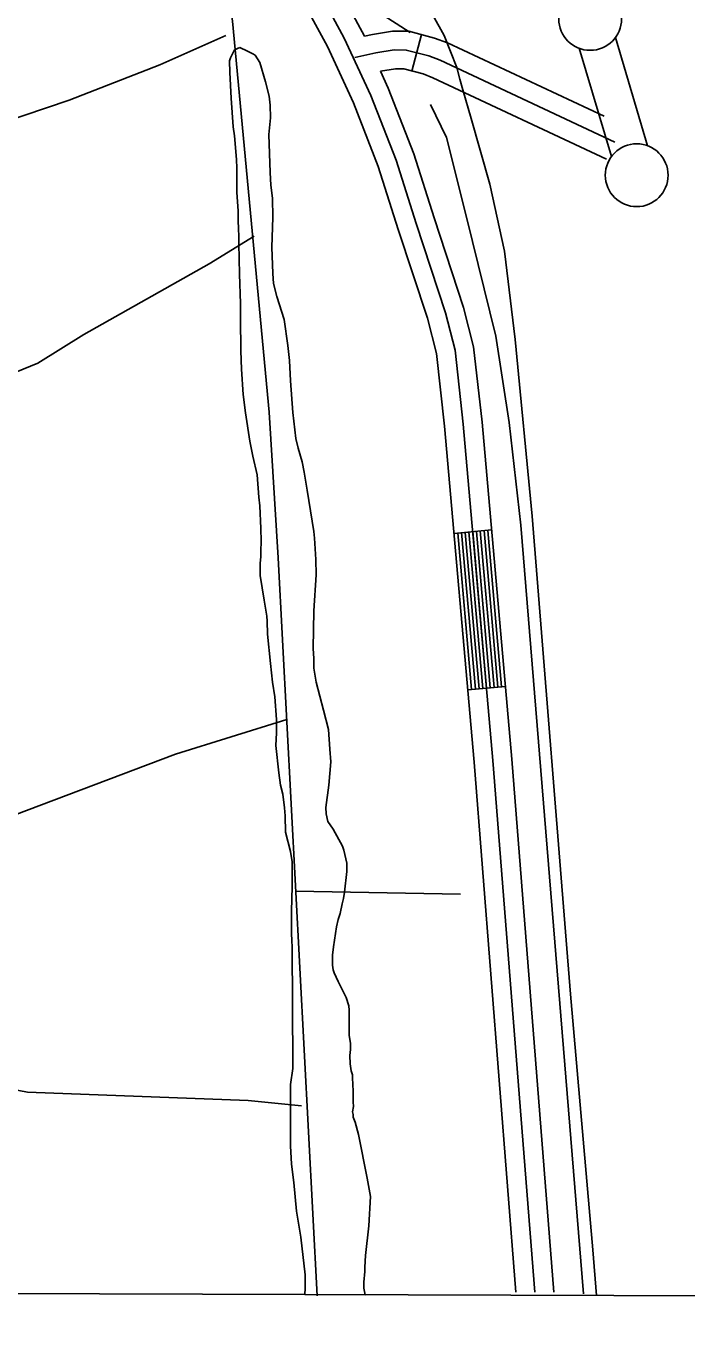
# Model space of a CAD drawing. Extents: x 3146026 to 3183936, y 897894 to 923344.
# Drawn here: x 3173049 to 3173575, y 903274 to 904310 of the extents above; entities that cross this region are included whole.
import ezdxf

# ---------------------------------------------------------------- set-up
doc = ezdxf.new("R2010")
doc.units = 0
for name, color, linetype in [('V-GRID-FRAM', 7, 'Continuous'), ('V-LEVE-TOET', 7, 'Continuous'), ('V-ROAD-CNTR', 7, 'Continuous'), ('V-SITE-VEGE', 7, 'Continuous'), ('V-SURV-LINE', 7, 'Continuous'), ('V-TOPO-SHOR', 7, 'Continuous')]:
    doc.layers.add(name, color=color, linetype=linetype)

msp = doc.modelspace()

# ---------------------------------------------------------------- linework, layer by layer
at = {"layer": 'V-GRID-FRAM'}
msp.add_lwpolyline([(3150311.9, 921563.1), (3181637, 921462.9), (3181586.7, 903274.3), (3150245.8, 903374.5), (3150311.9, 921563.1)], dxfattribs=at)
at = {"layer": 'V-LEVE-TOET'}
for points in [[(3173393.9, 904268.1), (3173391.5, 904277.3), (3173381.5, 904302.7), (3173333.9, 904388.2), (3173230.5, 904565), (3173129.1, 904747.2), (3173057.9, 904869.1), (3172963.8, 905015.7), (3172850.9, 905169.6), (3172773.3, 905260.1), (3172706.8, 905326.1), (3172578.8, 905443.6), (3172441.8, 905567.9)], [(3173482.1, 903539.8), (3173451.4, 903920.4), (3173438, 904061), (3173429.6, 904131.3), (3173417.7, 904184.4), (3173402.9, 904236.8), (3173396.2, 904259.6), (3173393.9, 904268.1)], [(3173502.6, 903300.1), (3173499.7, 903336.4), (3173482.1, 903539.8)]]:
    msp.add_lwpolyline(points, dxfattribs=at)
at = {"layer": 'V-ROAD-CNTR'}
for p, q in [((3173363.4, 904303.5), (3173355.8, 904274.5)), ((3173419.2, 903909.3), (3173389.3, 903906.6)), ((3173430.2, 903784.8), (3173400.3, 903782.1))]:
    msp.add_line(p, q, dxfattribs=at)
for points in [[(3172836.8, 905060.4), (3172866.1, 905009.4), (3173059.2, 904696.4), (3173271.3, 904357.4), (3173301.9, 904300.8), (3173323.1, 904255), (3173343.2, 904203.5), (3173359.2, 904153.1), (3173382.5, 904082.1), (3173390.1, 904052.4), (3173396.7, 903993.5), (3173420.3, 903725.8), (3173453.6, 903302.8)], [(3172849.8, 905067.9), (3172879, 905017), (3173071.9, 904704.3), (3173284.3, 904364.9), (3173318.1, 904302.3)], [(3172823.8, 905052.9), (3172853.2, 905001.7), (3173046.5, 904688.4), (3173258.3, 904349.8), (3173288.5, 904294), (3173309.3, 904249.1), (3173329, 904198.5), (3173344.9, 904148.5), (3173368.1, 904077.9), (3173375.3, 904049.7), (3173381.7, 903992), (3173405.4, 903724.5), (3173438.6, 903302.8)], [(3173318.1, 904302.3), (3173324.5, 904303.6), (3173340.4, 904306.3), (3173353.3, 904306.2), (3173373.9, 904300.8), (3173384.2, 904296.9), (3173508.7, 904238.6)], [(3173517.2, 904218), (3173378.3, 904283.1), (3173369.3, 904286.5), (3173351.3, 904291.2), (3173341.6, 904291.3), (3173327.2, 904288.9), (3173310.5, 904285.4)], [(3173330.7, 904274.3), (3173342.8, 904276.2), (3173349.4, 904276.2), (3173364.7, 904272.2), (3173372.4, 904269.2), (3173510.8, 904204.4)], [(3173330.7, 904274.3), (3173336.9, 904260.9), (3173357.3, 904208.5), (3173373.5, 904157.7), (3173396.9, 904086.3), (3173404.9, 904055.1), (3173411.6, 903995), (3173435.3, 903727), (3173468.7, 903302.7)], [(3173401.2, 903907.7), (3173412.2, 903783.2)], [(3173404.2, 903908), (3173415.2, 903783.4)], [(3173407.2, 903908.2), (3173418.2, 903783.7)], [(3173410.2, 903908.5), (3173421.2, 903784)], [(3173413.2, 903908.8), (3173424.2, 903784.2)], [(3173416.2, 903909), (3173427.2, 903784.5)], [(3173392.3, 903906.9), (3173403.3, 903782.4)], [(3173395.3, 903907.2), (3173406.3, 903782.7)], [(3173398.2, 903907.4), (3173409.2, 903782.9)]]:
    msp.add_lwpolyline(points, dxfattribs=at)
at = {"layer": 'V-SITE-VEGE'}
for p, q in [((3173211.3, 904285), (3173214.6, 904291.4)), ((3173214.6, 904291.4), (3173218.9, 904293.2)), ((3173218.9, 904293.2), (3173224.9, 904290.3)), ((3173210.6, 904282.6), (3173211.3, 904285)), ((3173210.9, 904273.3), (3173210.6, 904282.6)), ((3173224.9, 904290.3), (3173229.2, 904288.2)), ((3173229.2, 904288.2), (3173231, 904287.1)), ((3173231, 904287.1), (3173234.8, 904281.3)), ((3173234.8, 904281.3), (3173239.4, 904266)), ((3173211.9, 904253), (3173210.9, 904273.3)), ((3173239.4, 904266), (3173242.2, 904254.6)), ((3173213.5, 904230.1), (3173211.9, 904253)), ((3173242.2, 904254.6), (3173242.9, 904247.4)), ((3173242.9, 904247.4), (3173243.2, 904237.4)), ((3173214.6, 904223), (3173213.5, 904230.1)), ((3173243.2, 904237.4), (3173242, 904223.9)), ((3173216.2, 904204.1), (3173214.6, 904223)), ((3173242, 904223.9), (3173242.9, 904193.9)), ((3173216.5, 904197.3), (3173216.2, 904204.1)), ((3173216.4, 904178), (3173216.5, 904197.3)), ((3173242.9, 904193.9), (3173243.6, 904183.6)), ((3173217.4, 904163.1), (3173216.4, 904178)), ((3173243.6, 904183.6), (3173244.9, 904173.3)), ((3173244.9, 904173.3), (3173245.2, 904157.9)), ((3173217.4, 904157), (3173217.4, 904163.1)), ((3173217.7, 904147.7), (3173217.4, 904157)), ((3173245.2, 904157.9), (3173244.4, 904134.4)), ((3173218, 904144.5), (3173217.7, 904147.7)), ((3173218, 904137.4), (3173218, 904144.5)), ((3173218.6, 904112.8), (3173218, 904137.4)), ((3173244.4, 904134.4), (3173245, 904113.4)), ((3173219.5, 904089.6), (3173218.6, 904112.8)), ((3173245, 904113.4), (3173245.6, 904105.5)), ((3173245.6, 904105.5), (3173248.4, 904095.1)), ((3173248.4, 904095.1), (3173254, 904076.9)), ((3173219.4, 904077.5), (3173219.5, 904089.6)), ((3173219.7, 904051.8), (3173219.4, 904077.5)), ((3173254, 904076.9), (3173257.1, 904056.2)), ((3173257.1, 904056.2), (3173258.5, 904044.1)), ((3173220.3, 904037.2), (3173219.7, 904051.8)), ((3173258.5, 904044.1), (3173259.1, 904028.1)), ((3173221.6, 904017.2), (3173220.3, 904037.2)), ((3173259.1, 904028.1), (3173261.1, 904002.7)), ((3173223.3, 904002.6), (3173221.6, 904017.2)), ((3173226.7, 903980.1), (3173223.3, 904002.6)), ((3173261.1, 904002.7), (3173263.5, 903982)), ((3173263.5, 903982), (3173265.2, 903974.5)), ((3173229.2, 903968), (3173226.7, 903980.1)), ((3173265.2, 903974.5), (3173268.4, 903963.5)), ((3173232.7, 903953.3), (3173229.2, 903968)), ((3173268.4, 903963.5), (3173270.1, 903955.3)), ((3173234, 903935.5), (3173232.7, 903953.3)), ((3173270.1, 903955.3), (3173272.5, 903941)), ((3173272.5, 903941), (3173277.7, 903908.1)), ((3173234.7, 903928.4), (3173234, 903935.5)), ((3173235.6, 903910.5), (3173234.7, 903928.4)), ((3173235.9, 903900.5), (3173235.6, 903910.5)), ((3173277.7, 903908.1), (3173278.4, 903902.8)), ((3173235.5, 903892.3), (3173235.9, 903900.5)), ((3173278.4, 903902.8), (3173279.4, 903885.7)), ((3173235.1, 903882.7), (3173235.5, 903888.1)), ((3173235.5, 903888.1), (3173235.5, 903892.3)), ((3173235.1, 903873.1), (3173235.1, 903882.7)), ((3173279.4, 903885.7), (3173279.6, 903873.5)), ((3173238.2, 903853.5), (3173235.1, 903873.1)), ((3173279.6, 903873.5), (3173277.7, 903845)), ((3173240.2, 903840.6), (3173238.2, 903853.5)), ((3173240.6, 903836.7), (3173240.2, 903840.6)), ((3173240.9, 903826.3), (3173240.6, 903836.7)), ((3173277.7, 903845), (3173277.2, 903815.1)), ((3173243.2, 903803.1), (3173240.9, 903826.3)), ((3173277.2, 903815.1), (3173277.8, 903806.9)), ((3173277.8, 903806.9), (3173277.8, 903799.4)), ((3173244.9, 903788.2), (3173243.2, 903803.1)), ((3173277.8, 903799.4), (3173279.5, 903788.3)), ((3173246.6, 903776.4), (3173244.9, 903788.2)), ((3173279.5, 903788.3), (3173285.5, 903765.8)), ((3173248, 903758.6), (3173246.6, 903776.4)), ((3173285.5, 903765.8), (3173289.3, 903750.5)), ((3173247.9, 903747.9), (3173248, 903758.6)), ((3173247.5, 903737.9), (3173247.9, 903747.9)), ((3173289.3, 903750.5), (3173290.6, 903734.8)), ((3173249.9, 903716.1), (3173247.5, 903737.9)), ((3173290.6, 903734.8), (3173291.3, 903724.8)), ((3173291.3, 903724.8), (3173289.8, 903706.3)), ((3173251.3, 903706.1), (3173249.9, 903716.1)), ((3173253, 903699), (3173251.3, 903706.1)), ((3173289.8, 903706.3), (3173287.2, 903688.4)), ((3173254.4, 903688.3), (3173253, 903699)), ((3173255, 903681.9), (3173254.4, 903688.3)), ((3173255.3, 903668.7), (3173255, 903681.9)), ((3173287.2, 903688.4), (3173287.5, 903683.5)), ((3173287.5, 903683.5), (3173288.9, 903677.4)), ((3173288.9, 903677.4), (3173293.1, 903671.3)), ((3173293.1, 903671.3), (3173300.5, 903657.7)), ((3173259.2, 903653.3), (3173255.3, 903668.7)), ((3173260.5, 903645.1), (3173259.2, 903653.3)), ((3173300.5, 903657.7), (3173301.6, 903654.5)), ((3173301.6, 903654.5), (3173304, 903644.1)), ((3173260.4, 903625.5), (3173260.5, 903645.1)), ((3173304, 903644.1), (3173304, 903637.4)), ((3173304, 903637.4), (3173302.1, 903621)), ((3173260, 903605.9), (3173260.4, 903625.5)), ((3173302.1, 903621), (3173301.4, 903616)), ((3173300.3, 903611.7), (3173298.8, 903604.2)), ((3173301.4, 903616), (3173300.3, 903611.7)), ((3173259.9, 903589.1), (3173260, 903605.9)), ((3173297, 903599.3), (3173295.9, 903593.6)), ((3173298.8, 903604.2), (3173297, 903599.3)), ((3173260.2, 903581.6), (3173259.9, 903589.1)), ((3173295.9, 903593.6), (3173293.3, 903577.5)), ((3173260.5, 903578.4), (3173260.2, 903581.6)), ((3173261.1, 903483.3), (3173260.5, 903578.4)), ((3173293.3, 903577.5), (3173292.6, 903570.8)), ((3173292.6, 903570.8), (3173292.5, 903562.9)), ((3173292.5, 903562.9), (3173293.2, 903559.3)), ((3173293.2, 903559.3), (3173293.9, 903556.8)), ((3173293.9, 903556.8), (3173297.1, 903550)), ((3173297.1, 903550), (3173303.4, 903537.2)), ((3173303.4, 903537.2), (3173305.5, 903530.7)), ((3173305.5, 903530.7), (3173305.9, 903527.2)), ((3173305.9, 903527.2), (3173305.8, 903506.9)), ((3173305.8, 903506.9), (3173306.8, 903500.8)), ((3173306.8, 903495.8), (3173306.4, 903491.2)), ((3173306.8, 903500.8), (3173306.8, 903495.8)), ((3173261.1, 903480.7), (3173261.1, 903483.3)), ((3173306.4, 903491.2), (3173306.7, 903484.4)), ((3173306.7, 903484.4), (3173307.4, 903479)), ((3173259.1, 903468), (3173261.1, 903480.7)), ((3173307.4, 903479), (3173308.4, 903475.8)), ((3173308.4, 903475.8), (3173308.4, 903473.3)), ((3173308.4, 903473.3), (3173309.1, 903462.6)), ((3173259.2, 903419.3), (3173259.1, 903468)), ((3173309.1, 903462.6), (3173309.1, 903457.6)), ((3173309.1, 903457.6), (3173309, 903454.1)), ((3173309, 903454.1), (3173309.4, 903450.5)), ((3173309.4, 903450.5), (3173308.6, 903446.2)), ((3173308.6, 903446.2), (3173309, 903444.1)), ((3173309, 903444.1), (3173309, 903441.9)), ((3173309, 903441.9), (3173310.6, 903438.1)), ((3173310.6, 903438.1), (3173313.3, 903428.1)), ((3173313.3, 903428.1), (3173320.1, 903393.4)), ((3173259.9, 903404.6), (3173259.2, 903419.3)), ((3173261.9, 903389.9), (3173259.9, 903404.6)), ((3173264, 903367.2), (3173261.9, 903389.9)), ((3173320.1, 903393.4), (3173322.8, 903378.8)), ((3173322.8, 903378.8), (3173321.5, 903355.4)), ((3173267.4, 903346.5), (3173264, 903367.2)), ((3173321.5, 903355.4), (3173318.9, 903332)), ((3173270.8, 903316.5), (3173267.4, 903346.5)), ((3173318.9, 903332), (3173318.2, 903322.7)), ((3173318.2, 903319.3), (3173317.6, 903310.7)), ((3173318.2, 903322.7), (3173318.2, 903319.3)), ((3173270.8, 903305.8), (3173270.8, 903316.5)), ((3173317.6, 903310.7), (3173317.6, 903306)), ((3173270.5, 903300.9), (3173270.8, 903305.8)), ((3173318.5, 903300.7), (3173270.5, 903300.9)), ((3173317.6, 903306), (3173318.5, 903300.7))]:
    msp.add_line(p, q, dxfattribs=at)
at = {"layer": 'V-SURV-LINE'}
for points in [[(3173514.7, 904206.5), (3173489, 904292.6)], [(3173517.8, 904301.1), (3173543.4, 904215.1)]]:
    msp.add_lwpolyline(points, dxfattribs=at)
for centre in [(3173497.7, 904316), (3173534.7, 904191.6)]:
    msp.add_circle(centre, 25, dxfattribs=at)
at = {"layer": 'V-TOPO-SHOR'}
msp.add_line((3173263.1, 903621.9), (3173394.4, 903619.5), dxfattribs=at)
for points in [[(3172320, 905635.7), (3172695.9, 905258.6), (3172810.7, 905139.8), (3172831.6, 905107.1), (3172930, 904956.6), (3173158.2, 904588.6), (3173306.9, 904342.7), (3173329.1, 904321.4), (3173354.5, 904305.2)], [(3173280.5, 903299.8), (3173249.4, 903887), (3173242.1, 904003.1), (3173213, 904314.1), (3173207.9, 904353.6), (3173203.1, 904367.1)], [(3173207.6, 904302.9), (3173155.2, 904279.4), (3173083.1, 904251.4), (3172954.8, 904208.2), (3172898.4, 904189), (3172857.6, 904172.5), (3172767, 904149), (3172654.2, 904068.2), (3172613.2, 904043.4), (3172592.3, 904033.6), (3172557.9, 904023.1), (3172538.1, 904018.5)], [(3173492.5, 903301.4), (3173442.4, 903913), (3173433.2, 903994.9), (3173422.6, 904063.5), (3173399.2, 904158.2), (3173383.3, 904221.7), (3173370.6, 904247.9)], [(3172579.6, 903864.3), (3172650.4, 903881.1), (3172758.9, 903919.6), (3172875, 903967.2), (3173058, 904042), (3173094.8, 904064.9), (3173194.5, 904121.2), (3173230.3, 904143)], [(3173256.3, 903758.6), (3173167.7, 903730.9), (3172888.8, 903625.5), (3172738.5, 903573.6), (3172673.9, 903556.7), (3172623.9, 903543.6)], [(3172660.2, 903469.2), (3172887, 903480.8), (3172986.1, 903474), (3173049.9, 903462), (3173225.6, 903455.3), (3173267.9, 903451.1)]]:
    msp.add_lwpolyline(points, dxfattribs=at)

doc.saveas('drawing.dxf')
